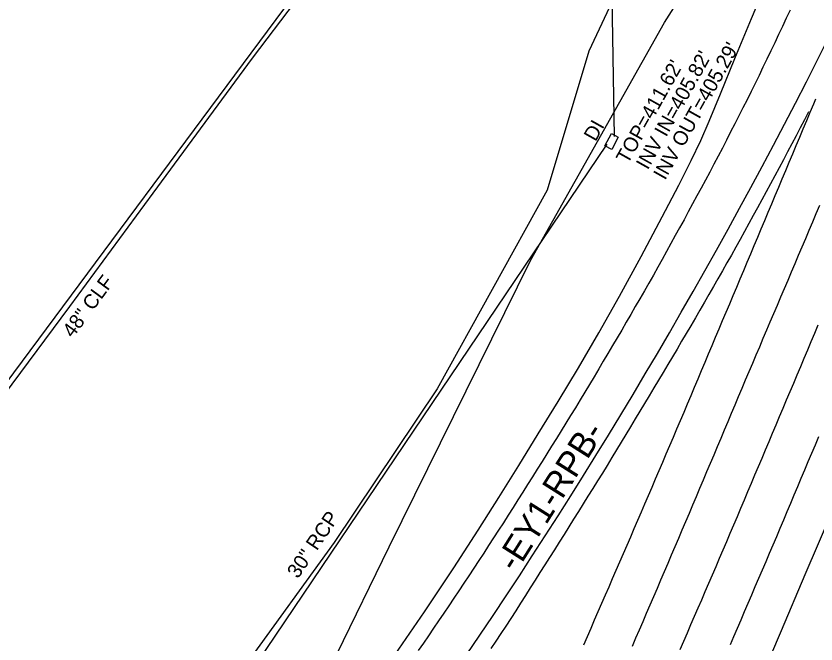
# Model space of a CAD drawing. Extents: x 2074109 to 2077820, y 741079 to 746031.
# Drawn here: x 2075888.4 to 2076109.6, y 744536.2 to 744709.8 of the extents above; entities that cross this region are included whole.
import ezdxf

# ---------------------------------------------------------------- set-up
doc = ezdxf.new("R2010")
doc.units = 0
for name, color, linetype in [('Exist Horizontal Alignment', 7, 'Continuous'), ('Exist Horizontal Alignment Direction Label', 7, 'Continuous'), ('Exist Other Culture Fence Line', 7, 'Continuous'), ('Exist Other Culture Fence Line Text', 7, 'Continuous'), ('Exist Right of Way Line', 7, 'Continuous'), ('Exist Roads EOP', 7, 'Continuous'), ('Exist Roads EOT', 7, 'Continuous'), ('Exist Structure Minor Drop Inlet', 7, 'Continuous'), ('Exist Structure Minor Drop Inlet Text', 7, 'Continuous'), ('Exist Structure Minor Drop Inlet Top Elevation', 7, 'Continuous'), ('Exist Structure Minor Pipes RCP 30 Inch', 7, 'Continuous'), ('Exist Structure Minor Pipes RCP 30 Inch Invert', 7, 'Continuous'), ('Exist Structure Minor Pipes RCP 30 Inch Text', 7, 'Continuous'), ('Exist Utilities Telephone UG FO SUE LOS B', 7, 'Continuous'), ('Exist Vegetation Woods Line', 7, 'Continuous')]:
    doc.layers.add(name, color=color, linetype=linetype)

msp = doc.modelspace()

# ---------------------------------------------------------------- linework, layer by layer
at = {"layer": 'Exist Horizontal Alignment'}
for centre, radius, start, end in [((2065746.77, 748969.72), 11283.45, 330.581241, 339.398504), ((2074798.58, 745361.18), 1469.76, 306.18995, 339.08912)]:
    msp.add_arc(centre, radius, start, end, dxfattribs=at)
at = {"layer": 'Exist Other Culture Fence Line'}
msp.add_lwpolyline([(2076162.42, 745176.79), (2076145.19, 745130.51), (2076128.17, 745085.01), (2076111.58, 745041.43), (2076096.68, 745003.97), (2076079.15, 744957.46), (2076063.26, 744918.47), (2076057.81, 744903.45), (2076040.7, 744858.73), (2076028.24, 744828.04), (2076015.85, 744797.06), (2076002.89, 744764.52), (2075981.92, 744735.72), (2075965.57, 744713.81), (2075953.66, 744698.14), (2075926.24, 744660.83), (2075903.14, 744629.48), (2075873.54, 744589.85)], dxfattribs=at)
at = {"layer": 'Exist Right of Way Line'}
msp.add_line((2075770.83, 744453.88), (2076001.96, 744764.91), dxfattribs=at)
at = {"layer": 'Exist Roads EOP'}
for points in [[(2075992.24, 744531.82), (2076001.37, 744545.12), (2076009.46, 744557.26), (2076016.22, 744567.67), (2076021.94, 744576.76), (2076027.42, 744585.57), (2076032.79, 744594.29), (2076038.29, 744603.29), (2076043.9, 744612.6), (2076049.54, 744622.23), (2076055.27, 744632.35), (2076061.25, 744643.33), (2076067.05, 744654.3), (2076071.64, 744663.08), (2076075.11, 744669.88), (2076077.77, 744675.42), (2076080.1, 744680.75), (2076083.24, 744688.34), (2076087.17, 744698.02), (2076091.77, 744709.09), (2076096.67, 744720.71)], [(2076017.34, 744351.57), (2076024.53, 744367.7), (2076032.16, 744384.78), (2076040.54, 744403.58), (2076049.71, 744424.28), (2076058.18, 744443.41), (2076065.39, 744459.74), (2076072.98, 744477.03), (2076081.56, 744496.75), (2076090.68, 744517.93), (2076100.09, 744540.01), (2076106.65, 744555.4), (2076114.28, 744573.21), (2076121.23, 744589.47), (2076128.09, 744605.72), (2076135.28, 744622.91), (2076143.19, 744641.95), (2076151.31, 744661.52), (2076159.11, 744680.25), (2076166.6, 744698.31), (2076173.8, 744715.85)]]:
    msp.add_lwpolyline(points, dxfattribs=at)
at = {"layer": 'Exist Roads EOT'}
for points in [[(2076102.46, 744711.45), (2076101.39, 744709.19), (2076100.32, 744706.93), (2076099.25, 744704.67), (2076098.19, 744702.41), (2076097.12, 744700.15), (2076096.05, 744697.89), (2076094.95, 744695.65), (2076093.85, 744693.4), (2076092.75, 744691.16), (2076091.66, 744688.91), (2076090.55, 744686.67), (2076089.41, 744684.44), (2076088.28, 744682.21), (2076087.15, 744679.98), (2076086.01, 744677.76), (2076084.87, 744675.53), (2076083.71, 744673.32), (2076082.55, 744671.1), (2076081.4, 744668.89), (2076080.24, 744666.67), (2076079.07, 744664.46), (2076077.88, 744662.26), (2076076.69, 744660.06), (2076075.5, 744657.87), (2076074.3, 744655.67), (2076073.11, 744653.47), (2076071.9, 744651.28), (2076070.69, 744649.1), (2076069.48, 744646.91), (2076068.27, 744644.72), (2076067.06, 744642.53), (2076065.85, 744640.35), (2076064.64, 744638.16), (2076063.4, 744635.99), (2076062.15, 744633.82), (2076060.89, 744631.66), (2076059.64, 744629.5), (2076058.39, 744627.34), (2076057.13, 744625.17), (2076055.88, 744623.01), (2076054.61, 744620.86), (2076053.34, 744618.71), (2076052.06, 744616.55), (2076050.79, 744614.4), (2076049.52, 744612.25), (2076048.24, 744610.1), (2076046.96, 744607.95), (2076045.66, 744605.82), (2076044.36, 744603.68), (2076043.06, 744601.55), (2076041.76, 744599.41), (2076040.46, 744597.28), (2076039.14, 744595.15), (2076037.82, 744593.03), (2076036.49, 744590.91), (2076035.17, 744588.79), (2076033.85, 744586.67), (2076032.52, 744584.55), (2076031.19, 744582.44), (2076029.85, 744580.32), (2076028.52, 744578.21), (2076027.18, 744576.1), (2076025.84, 744573.99), (2076024.5, 744571.87), (2076023.16, 744569.76), (2076021.8, 744567.67), (2076020.43, 744565.57), (2076019.07, 744563.48), (2076017.71, 744561.38), (2076016.34, 744559.29), (2076014.98, 744557.19), (2076013.61, 744555.1), (2076012.24, 744553.01), (2076010.84, 744550.94), (2076009.45, 744548.87), (2076008.05, 744546.79), (2076006.65, 744544.72), (2076005.25, 744542.65), (2076003.85, 744540.58), (2076002.43, 744538.52), (2076001.02, 744536.46), (2075999.6, 744534.4)], [(2076045.39, 744536.04), (2076046.39, 744538.33), (2076047.39, 744540.62), (2076048.39, 744542.91), (2076049.38, 744545.21), (2076050.38, 744547.5), (2076051.38, 744549.79), (2076052.38, 744552.08), (2076053.37, 744554.38), (2076054.37, 744556.67), (2076055.37, 744558.96), (2076056.37, 744561.25), (2076057.36, 744563.54), (2076058.36, 744565.84), (2076059.36, 744568.13), (2076060.35, 744570.43), (2076061.33, 744572.72), (2076062.31, 744575.02), (2076063.29, 744577.32), (2076064.27, 744579.62), (2076065.26, 744581.92), (2076066.24, 744584.22), (2076067.22, 744586.52), (2076068.2, 744588.82), (2076069.19, 744591.12), (2076070.17, 744593.41), (2076071.15, 744595.71), (2076072.13, 744598.01), (2076073.12, 744600.31), (2076074.1, 744602.61), (2076075.07, 744604.91), (2076076.04, 744607.22), (2076077.01, 744609.52), (2076077.98, 744611.83), (2076078.95, 744614.13), (2076079.92, 744616.43), (2076080.89, 744618.74), (2076081.86, 744621.04), (2076082.83, 744623.35), (2076083.8, 744625.65), (2076084.77, 744627.95), (2076085.74, 744630.26), (2076086.71, 744632.56), (2076087.68, 744634.87), (2076088.65, 744637.17), (2076089.61, 744639.48), (2076090.58, 744641.78), (2076091.55, 744644.09), (2076092.52, 744646.39), (2076093.49, 744648.7), (2076094.45, 744651), (2076095.42, 744653.31), (2076096.39, 744655.61), (2076097.36, 744657.92), (2076098.33, 744660.22), (2076099.3, 744662.53), (2076100.26, 744664.83), (2076101.23, 744667.14), (2076102.2, 744669.44), (2076103.17, 744671.74), (2076104.14, 744674.05), (2076105.11, 744676.35), (2076106.09, 744678.65), (2076107.06, 744680.96), (2076108.03, 744683.26), (2076109, 744685.56), (2076109.55, 744686.87)], [(2076107.56, 744683.31), (2076106.4, 744681.1), (2076105.25, 744678.88), (2076104.09, 744676.67), (2076102.93, 744674.45), (2076101.77, 744672.24), (2076100.61, 744670.02), (2076099.45, 744667.81), (2076098.26, 744665.61), (2076097.06, 744663.41), (2076095.87, 744661.22), (2076094.67, 744659.02), (2076093.47, 744656.83), (2076092.27, 744654.64), (2076091.07, 744652.44), (2076089.88, 744650.25), (2076088.68, 744648.05), (2076087.44, 744645.88), (2076086.2, 744643.71), (2076084.96, 744641.54), (2076083.71, 744639.37), (2076082.47, 744637.2), (2076081.23, 744635.03), (2076079.98, 744632.86), (2076078.74, 744630.7), (2076077.5, 744628.53), (2076076.26, 744626.36), (2076075.01, 744624.19), (2076073.73, 744622.04), (2076072.45, 744619.89), (2076071.18, 744617.74), (2076069.9, 744615.59), (2076068.62, 744613.45), (2076067.35, 744611.3), (2076066.07, 744609.15), (2076064.79, 744607), (2076063.51, 744604.85), (2076062.22, 744602.71), (2076060.92, 744600.57), (2076059.62, 744598.44), (2076058.33, 744596.3), (2076057.03, 744594.16), (2076055.74, 744592.02), (2076054.44, 744589.89), (2076053.14, 744587.75), (2076051.84, 744585.61), (2076050.52, 744583.49), (2076049.2, 744581.37), (2076047.87, 744579.25), (2076046.55, 744577.13), (2076045.23, 744575.01), (2076043.91, 744572.89), (2076042.58, 744570.76), (2076041.26, 744568.64), (2076039.94, 744566.52), (2076038.61, 744564.4), (2076037.27, 744562.29), (2076035.93, 744560.18), (2076034.59, 744558.07), (2076033.25, 744555.96), (2076031.91, 744553.85), (2076030.57, 744551.74), (2076029.23, 744549.63), (2076027.89, 744547.52), (2076026.55, 744545.41), (2076025.21, 744543.3), (2076023.87, 744541.19), (2076022.46, 744539.13), (2076021.05, 744537.06), (2076019.64, 744535)], [(2076110.56, 744657.45), (2076109.59, 744655.14), (2076108.62, 744652.84), (2076107.64, 744650.54), (2076106.67, 744648.24), (2076105.7, 744645.93), (2076104.72, 744643.63), (2076103.75, 744641.33), (2076102.76, 744639.03), (2076101.78, 744636.73), (2076100.79, 744634.43), (2076099.82, 744632.13), (2076098.84, 744629.83), (2076097.86, 744627.53), (2076096.89, 744625.23), (2076095.91, 744622.93), (2076094.94, 744620.63), (2076093.96, 744618.32), (2076092.99, 744616.02), (2076092.01, 744613.72), (2076091.03, 744611.42), (2076090.06, 744609.12), (2076089.08, 744606.82), (2076088.11, 744604.51), (2076087.15, 744602.21), (2076086.18, 744599.9), (2076085.21, 744597.6), (2076084.24, 744595.29), (2076083.27, 744592.99), (2076082.29, 744590.69), (2076081.32, 744588.39), (2076080.34, 744586.08), (2076079.37, 744583.78), (2076078.39, 744581.48), (2076077.42, 744579.18), (2076076.44, 744576.88), (2076075.47, 744574.58), (2076074.49, 744572.27), (2076073.52, 744569.97), (2076072.54, 744567.67), (2076071.55, 744565.37), (2076070.57, 744563.07), (2076069.59, 744560.78), (2076068.6, 744558.48), (2076067.61, 744556.18), (2076066.63, 744553.88), (2076065.64, 744551.59), (2076064.65, 744549.29), (2076063.67, 744546.99), (2076062.68, 744544.7), (2076061.69, 744542.4), (2076060.71, 744540.1), (2076059.72, 744537.81), (2076058.73, 744535.51)], [(2076072.06, 744534.71), (2076073.05, 744537), (2076074.04, 744539.3), (2076075.03, 744541.59), (2076076.02, 744543.89), (2076077.01, 744546.19), (2076078, 744548.48), (2076078.99, 744550.78), (2076079.98, 744553.07), (2076080.97, 744555.37), (2076081.97, 744557.66), (2076082.96, 744559.96), (2076083.95, 744562.25), (2076084.95, 744564.54), (2076085.92, 744566.85), (2076086.89, 744569.15), (2076087.87, 744571.45), (2076088.84, 744573.75), (2076089.81, 744576.06), (2076090.78, 744578.36), (2076091.76, 744580.66), (2076092.73, 744582.97), (2076093.7, 744585.27), (2076094.68, 744587.57), (2076095.65, 744589.87), (2076096.62, 744592.18), (2076097.6, 744594.48), (2076098.57, 744596.78), (2076099.55, 744599.08), (2076100.52, 744601.39), (2076101.49, 744603.69), (2076102.47, 744605.99), (2076103.44, 744608.3), (2076104.41, 744610.6), (2076105.38, 744612.9), (2076106.35, 744615.2), (2076107.33, 744617.51), (2076108.3, 744619.81), (2076109.27, 744622.11), (2076110.24, 744624.42)], [(2076110.32, 744593.47), (2076109.35, 744591.17), (2076108.37, 744588.86), (2076107.4, 744586.56), (2076106.43, 744584.26), (2076105.46, 744581.95), (2076104.48, 744579.65), (2076103.51, 744577.35), (2076102.54, 744575.04), (2076101.57, 744572.74), (2076100.59, 744570.44), (2076099.62, 744568.14), (2076098.65, 744565.83), (2076097.67, 744563.53), (2076096.69, 744561.23), (2076095.7, 744558.94), (2076094.71, 744556.64), (2076093.73, 744554.34), (2076092.74, 744552.05), (2076091.75, 744549.75), (2076090.77, 744547.45), (2076089.78, 744545.15), (2076088.79, 744542.86), (2076087.81, 744540.56), (2076086.82, 744538.26), (2076085.83, 744535.97)]]:
    msp.add_lwpolyline(points, dxfattribs=at)
at = {"layer": 'Exist Structure Minor Drop Inlet'}
msp.add_lwpolyline([(2076054.94, 744676.31), (2076053.15, 744672.92), (2076051.22, 744673.94), (2076053.02, 744677.33)], close=True, dxfattribs=at)
at = {"layer": 'Exist Structure Minor Pipes RCP 30 Inch'}
for p, q in [((2076053.85, 744676.49), (2076052.65, 744757.49)), ((2076051.81, 744674.36), (2075894.91, 744442.14))]:
    msp.add_line(p, q, dxfattribs=at)
at = {"layer": 'Exist Utilities Telephone UG FO SUE LOS B'}
msp.add_lwpolyline([(2075937.23, 744341.86), (2075954.9, 744371.47), (2075967.47, 744402.74), (2075973.95, 744427.85), (2075977.39, 744451.86), (2075976.07, 744468.29), (2075977.43, 744509.14), (2075977.11, 744533.46), (2075991.55, 744563.05), (2076030.62, 744642.2), (2076067.73, 744708.03), (2076087.38, 744738.93), (2076104.62, 744783.9), (2076126.25, 744837.76), (2076148.02, 744890.9), (2076167.98, 744943.19), (2076197.47, 745025.67)], dxfattribs=at)
at = {"layer": 'Exist Vegetation Woods Line'}
for points in [[(2076198.02, 745068.71), (2076197.63, 745067.83), (2076187.37, 745031.7), (2076171.82, 744988.45), (2076156.95, 744953.13), (2076140.48, 744910.01), (2076121.87, 744862.5), (2076100.31, 744819.01), (2076082.73, 744781.89), (2076064.59, 744738.03), (2076046.8, 744700.12), (2076035.25, 744661.7)], [(2076035.25, 744661.7), (2076004.84, 744606.77), (2075976.36, 744564.25), (2075951.89, 744530.59), (2075930.35, 744505.47), (2075909.71, 744473.91), (2075872.32, 744424.89), (2075842.27, 744395.14), (2075808.52, 744358.81), (2075764.72, 744313.77), (2075734.25, 744288.86), (2075696.68, 744260.54), (2075680.23, 744252.64)]]:
    msp.add_lwpolyline(points, dxfattribs=at)

# ---------------------------------------------------------------- texts
at = {"layer": 'Exist Horizontal Alignment Direction Label'}
msp.add_text('-EY1-RPB-', height=7, rotation=57.6899, dxfattribs=at).set_placement((2076026.61, 744555.77))
at = {"layer": 'Exist Other Culture Fence Line Text'}
msp.add_text('48" CLF', height=4, rotation=53.6188, dxfattribs=at).set_placement((2075904.07, 744620.63))
at = {"layer": 'Exist Structure Minor Drop Inlet Text'}
msp.add_text('DI', height=4, rotation=60.7411, dxfattribs=at).set_placement((2076048.65, 744674.9))
at = {"layer": 'Exist Structure Minor Drop Inlet Top Elevation'}
msp.add_text("TOP=411.62'", height=4, rotation=60.7411, dxfattribs=at).set_placement((2076057.57, 744668.68))
at = {"layer": 'Exist Structure Minor Pipes RCP 30 Inch Invert'}
for s, p in [("INV OUT=405.29'", (2076067.86, 744664.24)), ("INV IN=405.82'", (2076063.09, 744667.08))]:
    msp.add_text(s, height=4, rotation=60.7411, dxfattribs=at).set_placement(p)
at = {"layer": 'Exist Structure Minor Pipes RCP 30 Inch Text'}
msp.add_text('30" RCP', height=4, rotation=55.9553, dxfattribs=at).set_placement((2075966.33, 744554.1))

doc.saveas('drawing.dxf')
